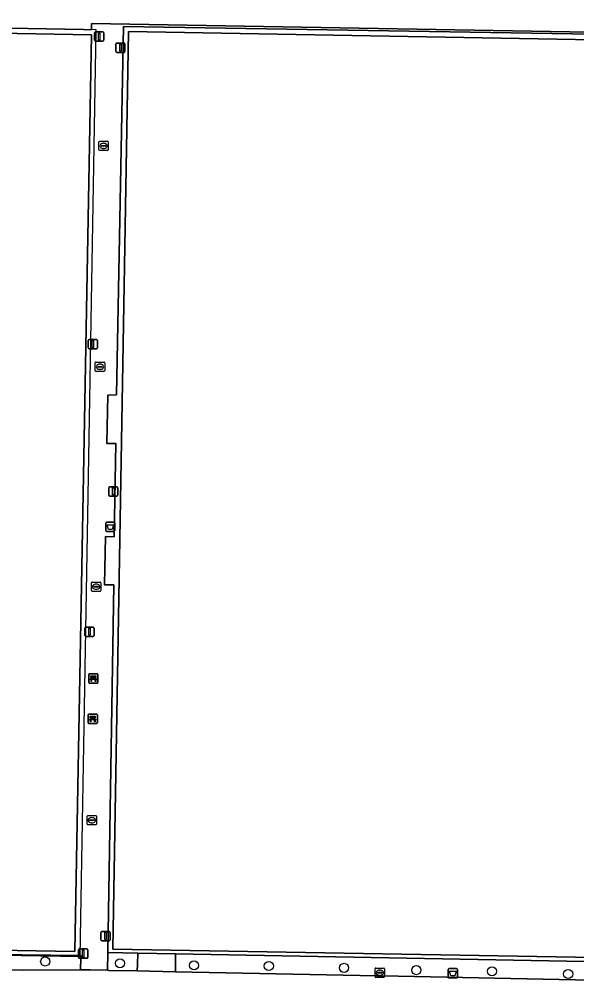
# Model space of a CAD drawing. Extents: x 161477 to 163040, y 383680 to 384871.
# Drawn here: x 161907 to 161966.9, y 384693.7 to 384797 of the extents above; entities that cross this region are included whole.
import ezdxf

# ---------------------------------------------------------------- set-up
doc = ezdxf.new("R2010")
doc.units = 0
for name, color, linetype in [('IMGEO_Afvalbak', 7, 'Continuous'), ('IMGEO_Bank', 7, 'Continuous'), ('IMGEO_Boom', 7, 'Continuous'), ('IMGEO_Groenvoorziening', 7, 'Continuous'), ('IMGEO_Hek', 7, 'Continuous'), ('IMGEO_Kolk', 7, 'Continuous'), ('IMGEO_Lichtmast', 7, 'Continuous'), ('IMGEO_Terreindeel_gesloten', 7, 'Continuous'), ('IMGEO_Voetpad_open', 7, 'Continuous')]:
    doc.layers.add(name, color=color, linetype=linetype)

msp = doc.modelspace()

# ---------------------------------------------------------------- linework, layer by layer
at = {"layer": 'IMGEO_Afvalbak'}
for p, q in [((161916.25, 384742.12), (161916.25, 384742.92)), ((161916.25, 384742.92), (161916.25, 384742.12)), ((161916.35, 384743.02), (161917.13, 384743.02)), ((161917.13, 384743.02), (161916.35, 384743.02)), ((161917.23, 384742.92), (161917.23, 384742.12)), ((161917.23, 384742.12), (161917.23, 384742.92)), ((161917.13, 384742.02), (161916.35, 384742.02)), ((161916.35, 384742.02), (161917.13, 384742.02)), ((161953.05, 384694.2), (161953.05, 384695)), ((161953.05, 384695), (161953.05, 384694.2)), ((161953.15, 384695.1), (161953.93, 384695.1)), ((161953.93, 384695.1), (161953.15, 384695.1)), ((161954.03, 384695), (161954.03, 384694.2)), ((161954.03, 384694.2), (161954.03, 384695)), ((161953.93, 384694.1), (161953.15, 384694.1)), ((161953.15, 384694.1), (161953.93, 384694.1))]:
    msp.add_line(p, q, dxfattribs=at)
for points in [[(161916.39, 384742.73), (161917.09, 384742.73), (161916.94, 384742.26), (161916.54, 384742.26), (161916.39, 384742.73)], [(161953.19, 384694.81), (161953.89, 384694.81), (161953.74, 384694.34), (161953.34, 384694.34), (161953.19, 384694.81)]]:
    msp.add_lwpolyline(points, dxfattribs=at)
for centre, start, end in [((161916.35, 384742.92), 90, 180), ((161916.35, 384742.92), 90, 180), ((161917.13, 384742.92), 0, 90), ((161917.13, 384742.92), 360, 90), ((161916.35, 384742.12), 180, 270), ((161916.35, 384742.12), 180, 270), ((161917.13, 384742.12), 270, 0), ((161917.13, 384742.12), 270, 0), ((161953.15, 384695), 90, 180), ((161953.15, 384695), 90, 180), ((161953.93, 384695), 0, 90), ((161953.93, 384695), 360, 90), ((161953.15, 384694.2), 180, 270), ((161953.15, 384694.2), 180, 270), ((161953.93, 384694.2), 270, 0), ((161953.93, 384694.2), 270, 0)]:
    msp.add_arc(centre, 0.1, start, end, dxfattribs=at)
at = {"layer": 'IMGEO_Bank'}
for p, q in [((161914.42, 384725.82), (161914.42, 384726.67)), ((161914.42, 384726.67), (161914.42, 384725.82)), ((161914.49, 384726.75), (161915.34, 384726.75)), ((161915.34, 384726.75), (161914.49, 384726.75)), ((161914.73, 384726.26), (161914.73, 384726.36)), ((161914.77, 384726.36), (161914.77, 384726.26)), ((161915.06, 384726.37), (161914.78, 384726.37)), ((161915.07, 384726.26), (161915.07, 384726.36)), ((161915.11, 384726.36), (161915.11, 384726.26)), ((161915.42, 384726.68), (161915.42, 384725.83)), ((161915.42, 384725.83), (161915.42, 384726.68)), ((161915.35, 384725.75), (161914.5, 384725.75)), ((161914.5, 384725.75), (161915.35, 384725.75)), ((161915.12, 384726.15), (161914.72, 384726.15)), ((161914.78, 384726.25), (161915.06, 384726.25)), ((161914.35, 384721.49), (161914.35, 384722.34)), ((161914.35, 384722.34), (161914.35, 384721.49)), ((161914.42, 384722.42), (161915.27, 384722.42)), ((161915.27, 384722.42), (161914.42, 384722.42)), ((161915.35, 384722.35), (161915.35, 384721.5)), ((161915.35, 384721.5), (161915.35, 384722.35)), ((161915.28, 384721.42), (161914.43, 384721.42)), ((161914.43, 384721.42), (161915.28, 384721.42)), ((161915.05, 384721.82), (161914.65, 384721.82)), ((161914.66, 384721.93), (161914.66, 384722.03)), ((161914.7, 384722.03), (161914.7, 384721.93)), ((161914.99, 384722.04), (161914.71, 384722.04)), ((161914.71, 384721.92), (161914.99, 384721.92)), ((161915, 384721.93), (161915, 384722.03)), ((161915.04, 384722.03), (161915.04, 384721.93))]:
    msp.add_line(p, q, dxfattribs=at)
for points in [[(161914.72, 384726.37), (161914.64, 384726.37), (161914.64, 384726.53), (161915.2, 384726.53), (161915.2, 384726.37), (161915.12, 384726.37)], [(161914.67, 384726.15), (161914.52, 384726.15), (161914.64, 384726.25), (161914.72, 384726.25)], [(161914.72, 384726.14), (161914.72, 384725.93), (161914.67, 384725.93), (161914.67, 384726.14)], [(161915.12, 384726.25), (161915.2, 384726.25), (161915.31, 384726.15), (161915.17, 384726.15)], [(161915.17, 384726.14), (161915.17, 384725.93), (161915.12, 384725.93), (161915.12, 384726.14)], [(161914.65, 384722.04), (161914.57, 384722.04), (161914.57, 384722.2), (161915.13, 384722.2), (161915.13, 384722.04), (161915.05, 384722.04)], [(161914.6, 384721.82), (161914.45, 384721.82), (161914.57, 384721.92), (161914.65, 384721.92)], [(161914.65, 384721.81), (161914.65, 384721.6), (161914.6, 384721.6), (161914.6, 384721.81)], [(161915.05, 384721.92), (161915.13, 384721.92), (161915.24, 384721.82), (161915.1, 384721.82)], [(161915.1, 384721.81), (161915.1, 384721.6), (161915.05, 384721.6), (161915.05, 384721.81)]]:
    msp.add_lwpolyline(points, dxfattribs=at)
for centre, radius, start, end in [((161914.5, 384726.67), 0.0779, 92.4484, 184.2845), ((161914.5, 384726.67), 0.0779, 92.4484, 184.2845), ((161914.72, 384726.36), 0.00671, 2.8957, 87.1043), ((161914.78, 384726.36), 0.00671, 92.8957, 177.1043), ((161915.06, 384726.36), 0.00671, 2.8957, 87.1043), ((161915.12, 384726.36), 0.00671, 92.8957, 177.1043), ((161915.34, 384726.67), 0.0779, 2.4484, 94.2845), ((161915.34, 384726.67), 0.0779, 2.4484, 94.2845), ((161914.5, 384725.83), 0.0779, 182.4484, 274.2845), ((161914.5, 384725.83), 0.0779, 182.4484, 274.2845), ((161914.67, 384726.14), 0.00671, 2.8957, 87.1043), ((161914.72, 384726.26), 0.00671, 272.8957, 357.1043), ((161914.72, 384726.14), 0.00671, 92.8957, 177.1043), ((161914.78, 384726.26), 0.00671, 182.8957, 267.1043), ((161915.06, 384726.26), 0.00671, 272.8957, 357.1043), ((161915.12, 384726.26), 0.00671, 182.8957, 267.1043), ((161915.12, 384726.14), 0.00671, 2.8957, 87.1043), ((161915.17, 384726.14), 0.00671, 92.8957, 177.1043), ((161915.34, 384725.83), 0.0779, 272.4484, 4.2845), ((161915.34, 384725.83), 0.0779, 272.4484, 4.2845), ((161914.43, 384722.34), 0.0779, 92.4484, 184.2845), ((161914.43, 384722.34), 0.0779, 92.4484, 184.2845), ((161915.27, 384722.34), 0.0779, 2.4484, 94.2845), ((161915.27, 384722.34), 0.0779, 2.4484, 94.2845), ((161914.43, 384721.5), 0.0779, 182.4484, 274.2845), ((161914.43, 384721.5), 0.0779, 182.4484, 274.2845), ((161914.6, 384721.81), 0.00671, 2.8957, 87.1043), ((161914.65, 384722.03), 0.00671, 2.8957, 87.1043), ((161914.65, 384721.93), 0.00671, 272.8957, 357.1043), ((161914.65, 384721.81), 0.00671, 92.8957, 177.1043), ((161914.71, 384722.03), 0.00671, 92.8957, 177.1043), ((161914.71, 384721.93), 0.00671, 182.8957, 267.1043), ((161914.99, 384722.03), 0.00671, 2.8957, 87.1043), ((161914.99, 384721.93), 0.00671, 272.8957, 357.1043), ((161915.05, 384722.03), 0.00671, 92.8957, 177.1043), ((161915.05, 384721.93), 0.00671, 182.8957, 267.1043), ((161915.05, 384721.81), 0.00671, 2.8957, 87.1043), ((161915.1, 384721.81), 0.00671, 92.8957, 177.1043), ((161915.27, 384721.5), 0.0779, 272.4484, 4.2845), ((161915.27, 384721.5), 0.0779, 272.4484, 4.2845)]:
    msp.add_arc(centre, radius, start, end, dxfattribs=at)
at = {"layer": 'IMGEO_Boom'}
for centre in [(161909.75, 384695.87), (161917.78, 384695.67), (161925.74, 384695.45), (161933.77, 384695.39), (161941.85, 384695.18), (161949.62, 384694.94), (161957.74, 384694.81), (161965.93, 384694.53)]:
    msp.add_circle(centre, 0.489, dxfattribs=at)
at = {"layer": 'IMGEO_Groenvoorziening'}
msp.add_lwpolyline([(161811.2, 384683.66), (161850.61, 384682.93), (161851, 384684.79), (161851.15, 384685.51), (161852.98, 384694.71), (161853.21, 384694.71), (161853.22, 384695.39), (161853.89, 384733.09), (161853.45, 384733.1), (161853.54, 384738.1), (161853.99, 384738.09), (161854.31, 384756.02), (161853.88, 384756.03), (161853.97, 384761.11), (161854.4, 384761.1), (161854.99, 384794.31), (161855.02, 384795.73), (161855.04, 384797.02), (161856.17, 384796.95), (161913.86, 384795.91), (161914.73, 384795.9), (161914.74, 384796.55), (161978.44, 384795.44)], dxfattribs=at)
for points in [[(161913.56, 384696.39), (161913.57, 384696.52), (161913.41, 384696.52), (161858.31, 384697.15), (161858.28, 384694.74), (161868.92, 384694.79), (161885.45, 384695.19), (161897.89, 384695.19), (161907.47, 384694.95), (161913.53, 384694.98), (161913.56, 384696.23)], [(161919.69, 384696.77), (161916.48, 384696.83), (161916.44, 384694.92), (161916.6, 384694.91), (161919.63, 384694.85), (161919.65, 384695.55)], [(161923.76, 384696.69), (161919.69, 384696.77), (161919.65, 384695.55), (161919.63, 384694.85), (161923.73, 384694.77), (161923.74, 384695.51)], [(161975.33, 384695.73), (161923.76, 384696.69), (161923.74, 384695.51), (161923.73, 384694.77), (161945.38, 384694.32), (161945.95, 384694.31), (161975.33, 384693.71)]]:
    msp.add_lwpolyline(points, close=True, dxfattribs=at)
at = {"layer": 'IMGEO_Hek'}
msp.add_lwpolyline([(161855.01, 384733.07), (161854.37, 384697.4), (161913.49, 384696.39), (161914.42, 384750), (161915.22, 384795.89), (161856.17, 384796.95), (161855.49, 384761.05)], dxfattribs=at)
at = {"layer": 'IMGEO_Kolk'}
for p, q in [((161915.52, 384783.01), (161915.52, 384783.86)), ((161915.6, 384783.93), (161916.45, 384783.93)), ((161915.78, 384783.43), (161915.78, 384783.44)), ((161916.22, 384783.39), (161915.82, 384783.39)), ((161915.83, 384783.48), (161916.22, 384783.48)), ((161916.01, 384783.71), (161916.04, 384783.71)), ((161916.03, 384783.15), (161916.01, 384783.15)), ((161916.27, 384783.44), (161916.27, 384783.43)), ((161916.52, 384783.86), (161916.52, 384783.01)), ((161916.45, 384782.93), (161915.6, 384782.93)), ((161915.13, 384759.29), (161915.13, 384760.14)), ((161915.21, 384760.22), (161916.06, 384760.22)), ((161915.39, 384759.71), (161915.39, 384759.72)), ((161915.83, 384759.67), (161915.43, 384759.67)), ((161915.44, 384759.76), (161915.83, 384759.76)), ((161915.62, 384759.99), (161915.65, 384759.99)), ((161915.64, 384759.44), (161915.62, 384759.44)), ((161915.88, 384759.72), (161915.88, 384759.71)), ((161916.14, 384760.14), (161916.14, 384759.29)), ((161916.06, 384759.21), (161915.21, 384759.21)), ((161914.72, 384735.68), (161914.72, 384736.53)), ((161914.8, 384736.6), (161915.65, 384736.6)), ((161914.98, 384736.1), (161914.98, 384736.11)), ((161915.42, 384736.06), (161915.02, 384736.06)), ((161915.03, 384736.15), (161915.42, 384736.15)), ((161915.21, 384736.38), (161915.24, 384736.38)), ((161915.23, 384735.82), (161915.21, 384735.82)), ((161915.47, 384736.11), (161915.47, 384736.1)), ((161915.73, 384736.53), (161915.73, 384735.68)), ((161915.65, 384735.6), (161914.8, 384735.6)), ((161914.26, 384710.61), (161914.26, 384711.46)), ((161914.33, 384711.53), (161915.19, 384711.53)), ((161914.52, 384711.03), (161914.52, 384711.04)), ((161914.56, 384711.08), (161914.96, 384711.08)), ((161914.95, 384710.99), (161914.56, 384710.99)), ((161914.75, 384711.31), (161914.77, 384711.31)), ((161915, 384711.04), (161915, 384711.03)), ((161915.26, 384711.46), (161915.26, 384710.61)), ((161915.19, 384710.53), (161914.33, 384710.53)), ((161914.77, 384710.75), (161914.74, 384710.75)), ((161945.18, 384694.24), (161945.18, 384695.09)), ((161945.26, 384695.16), (161946.11, 384695.16)), ((161945.44, 384694.66), (161945.44, 384694.67)), ((161945.88, 384694.62), (161945.48, 384694.62)), ((161945.49, 384694.71), (161945.88, 384694.71)), ((161945.67, 384694.94), (161945.7, 384694.94)), ((161945.69, 384694.38), (161945.67, 384694.38)), ((161945.93, 384694.67), (161945.93, 384694.66)), ((161946.19, 384695.09), (161946.19, 384694.24)), ((161946.11, 384694.16), (161945.26, 384694.16))]:
    msp.add_line(p, q, dxfattribs=at)
for points in [[(161915.52, 384783.01), (161915.52, 384783.86)], [(161915.6, 384783.93), (161916.45, 384783.93)], [(161916.52, 384783.86), (161916.52, 384783.01)], [(161916.45, 384782.93), (161915.6, 384782.93)], [(161915.13, 384759.29), (161915.13, 384760.14)], [(161915.21, 384760.22), (161916.06, 384760.22)], [(161916.14, 384760.14), (161916.14, 384759.29)], [(161916.06, 384759.21), (161915.21, 384759.21)], [(161914.72, 384735.68), (161914.72, 384736.53)], [(161914.8, 384736.6), (161915.65, 384736.6)], [(161915.73, 384736.53), (161915.73, 384735.68)], [(161915.65, 384735.6), (161914.8, 384735.6)], [(161914.26, 384710.61), (161914.26, 384711.46)], [(161914.33, 384711.53), (161915.19, 384711.53)], [(161915.26, 384711.46), (161915.26, 384710.61)], [(161915.19, 384710.53), (161914.33, 384710.53)], [(161945.18, 384694.24), (161945.18, 384695.09)], [(161945.26, 384695.16), (161946.11, 384695.16)], [(161946.19, 384695.09), (161946.19, 384694.24)], [(161946.11, 384694.16), (161945.26, 384694.16)]]:
    msp.add_lwpolyline(points, dxfattribs=at)
for centre, radius, start, end in [((161915.6, 384783.86), 0.0765, 91.552, 178.448), ((161915.6, 384783.86), 0.0765, 91.552, 178.448), ((161915.82, 384783.44), 0.0403, 85.8775, 175.7526), ((161915.82, 384783.43), 0.0366, 178.938, 274.7102), ((161916.23, 384783.44), 0.0386, 1.7309, 96.639), ((161916.22, 384783.43), 0.043, 264.8664, 352.4533), ((161916.45, 384783.86), 0.0765, 1.552, 88.448), ((161916.45, 384783.86), 0.0765, 1.552, 88.448), ((161915.6, 384783.01), 0.0765, 181.552, 268.448), ((161915.6, 384783.01), 0.0765, 181.552, 268.448), ((161916.45, 384783.01), 0.0765, 271.552, 358.448), ((161916.45, 384783.01), 0.0765, 271.552, 358.448), ((161915.21, 384760.14), 0.0765, 91.552, 178.448), ((161915.21, 384760.14), 0.0765, 91.552, 178.448), ((161915.43, 384759.72), 0.0403, 85.8775, 175.7526), ((161915.43, 384759.71), 0.0366, 178.938, 274.7102), ((161915.84, 384759.72), 0.0386, 1.7309, 96.639), ((161915.83, 384759.71), 0.043, 264.8664, 352.4533), ((161916.06, 384760.14), 0.0765, 1.552, 88.448), ((161916.06, 384760.14), 0.0765, 1.552, 88.448), ((161915.21, 384759.29), 0.0765, 181.552, 268.448), ((161915.21, 384759.29), 0.0765, 181.552, 268.448), ((161916.06, 384759.29), 0.0765, 271.552, 358.448), ((161916.06, 384759.29), 0.0765, 271.552, 358.448), ((161914.8, 384736.53), 0.0765, 91.552, 178.448), ((161914.8, 384736.53), 0.0765, 91.552, 178.448), ((161914.8, 384735.68), 0.0765, 181.552, 268.448), ((161914.8, 384735.68), 0.0765, 181.552, 268.448), ((161915.02, 384736.11), 0.0403, 85.8775, 175.7526), ((161915.02, 384736.1), 0.0366, 178.938, 274.7102), ((161915.43, 384736.11), 0.0386, 1.7309, 96.639), ((161915.42, 384736.1), 0.043, 264.8664, 352.4533), ((161915.65, 384736.53), 0.0765, 1.552, 88.448), ((161915.65, 384736.53), 0.0765, 1.552, 88.448), ((161915.65, 384735.68), 0.0765, 271.552, 358.448), ((161915.65, 384735.68), 0.0765, 271.552, 358.448), ((161914.33, 384711.46), 0.0765, 91.552, 178.448), ((161914.33, 384711.46), 0.0765, 91.552, 178.448), ((161914.56, 384711.04), 0.0403, 85.8775, 175.7526), ((161914.55, 384711.03), 0.0366, 178.938, 274.7102), ((161914.96, 384711.03), 0.043, 264.8664, 352.4533), ((161914.96, 384711.04), 0.0386, 1.7309, 96.639), ((161915.18, 384711.46), 0.0765, 1.552, 88.448), ((161915.18, 384711.46), 0.0765, 1.552, 88.448), ((161914.33, 384710.61), 0.0765, 181.552, 268.448), ((161914.33, 384710.61), 0.0765, 181.552, 268.448), ((161915.18, 384710.61), 0.0765, 271.552, 358.448), ((161915.18, 384710.61), 0.0765, 271.552, 358.448), ((161945.26, 384695.09), 0.0765, 91.552, 178.448), ((161945.26, 384695.09), 0.0765, 91.552, 178.448), ((161945.48, 384694.67), 0.0403, 85.8775, 175.7526), ((161945.48, 384694.66), 0.0366, 178.938, 274.7102), ((161945.89, 384694.67), 0.0386, 1.7309, 96.639), ((161945.88, 384694.66), 0.043, 264.8664, 352.4533), ((161946.11, 384695.09), 0.0765, 1.552, 88.448), ((161946.11, 384695.09), 0.0765, 1.552, 88.448), ((161945.26, 384694.24), 0.0765, 181.552, 268.448), ((161945.26, 384694.24), 0.0765, 181.552, 268.448), ((161946.11, 384694.24), 0.0765, 271.552, 358.448), ((161946.11, 384694.24), 0.0765, 271.552, 358.448)]:
    msp.add_arc(centre, radius, start, end, dxfattribs=at)
for centre, major_axis, ratio, start_param, end_param in [((161916.01, 384783.43), (-0.387, 0.002), 0.722429, 4.712389, 7.853982), ((161916.03, 384783.43), (-0.39, 0.002), 0.717154, 1.570796, 4.712389), ((161915.62, 384759.71), (-0.387, 0.002), 0.722429, 4.712389, 7.853982), ((161915.65, 384759.71), (-0.39, 0.002), 0.717154, 1.570796, 4.712389), ((161915.21, 384736.1), (-0.387, 0.002), 0.722429, 4.712389, 7.853982), ((161915.24, 384736.1), (-0.39, 0.002), 0.717154, 1.570796, 4.712389), ((161914.75, 384711.03), (-0.387, 0.002), 0.722429, 4.712389, 7.853982), ((161914.77, 384711.03), (-0.39, 0.002), 0.717154, 1.570796, 4.712389), ((161945.67, 384694.66), (-0.387, 0.002), 0.722429, 4.712389, 7.853982), ((161945.7, 384694.66), (-0.39, 0.002), 0.717154, 1.570796, 4.712389)]:
    msp.add_ellipse(centre, major_axis=major_axis, ratio=ratio, start_param=start_param, end_param=end_param, dxfattribs=at)
at = {"layer": 'IMGEO_Lichtmast'}
for p, q in [((161915.05, 384794.76), (161915.05, 384795.56)), ((161915.05, 384795.56), (161915.05, 384794.76)), ((161915.15, 384795.66), (161915.93, 384795.66)), ((161915.93, 384795.66), (161915.15, 384795.66)), ((161916.03, 384795.56), (161916.03, 384794.76)), ((161916.03, 384794.76), (161916.03, 384795.56)), ((161915.93, 384794.66), (161915.15, 384794.66)), ((161915.15, 384794.66), (161915.93, 384794.66)), ((161917.34, 384793.57), (161917.34, 384794.37)), ((161917.34, 384794.37), (161917.34, 384793.57)), ((161917.44, 384794.47), (161918.22, 384794.47)), ((161918.22, 384794.47), (161917.44, 384794.47)), ((161918.32, 384794.37), (161918.32, 384793.57)), ((161918.32, 384793.57), (161918.32, 384794.37)), ((161918.22, 384793.47), (161917.44, 384793.47)), ((161917.44, 384793.47), (161918.22, 384793.47)), ((161914.37, 384761.74), (161914.37, 384762.54)), ((161914.37, 384762.54), (161914.37, 384761.74)), ((161914.47, 384762.64), (161915.25, 384762.64)), ((161915.25, 384762.64), (161914.47, 384762.64)), ((161915.35, 384762.54), (161915.35, 384761.74)), ((161915.35, 384761.74), (161915.35, 384762.54)), ((161915.25, 384761.64), (161914.47, 384761.64)), ((161914.47, 384761.64), (161915.25, 384761.64)), ((161916.57, 384745.92), (161916.57, 384746.72)), ((161916.57, 384746.72), (161916.57, 384745.92)), ((161916.67, 384746.82), (161917.45, 384746.82)), ((161917.45, 384746.82), (161916.67, 384746.82)), ((161917.55, 384746.72), (161917.55, 384745.92)), ((161917.55, 384745.92), (161917.55, 384746.72)), ((161917.45, 384745.82), (161916.67, 384745.82)), ((161916.67, 384745.82), (161917.45, 384745.82)), ((161914.02, 384730.86), (161914.02, 384731.66)), ((161914.02, 384731.66), (161914.02, 384730.86)), ((161914.12, 384731.76), (161914.9, 384731.76)), ((161914.9, 384731.76), (161914.12, 384731.76)), ((161915, 384731.66), (161915, 384730.86)), ((161915, 384730.86), (161915, 384731.66)), ((161914.9, 384730.76), (161914.12, 384730.76)), ((161914.12, 384730.76), (161914.9, 384730.76)), ((161915.73, 384698.19), (161915.73, 384698.99)), ((161915.73, 384698.99), (161915.73, 384698.19)), ((161915.83, 384699.09), (161916.61, 384699.09)), ((161916.61, 384699.09), (161915.83, 384699.09)), ((161916.71, 384698.99), (161916.71, 384698.19)), ((161916.71, 384698.19), (161916.71, 384698.99)), ((161916.61, 384698.09), (161915.83, 384698.09)), ((161915.83, 384698.09), (161916.61, 384698.09)), ((161913.34, 384696.31), (161913.34, 384697.11)), ((161913.34, 384697.11), (161913.34, 384696.31)), ((161913.44, 384697.21), (161914.22, 384697.21)), ((161914.22, 384697.21), (161913.44, 384697.21)), ((161914.32, 384697.11), (161914.32, 384696.31)), ((161914.32, 384696.31), (161914.32, 384697.11)), ((161914.22, 384696.21), (161913.44, 384696.21)), ((161913.44, 384696.21), (161914.22, 384696.21))]:
    msp.add_line(p, q, dxfattribs=at)
for points in [[(161915.46, 384795.54), (161915.62, 384795.54), (161915.62, 384794.79), (161915.46, 384794.79), (161915.46, 384795.54)], [(161917.75, 384794.35), (161917.9, 384794.35), (161917.9, 384793.6), (161917.75, 384793.6), (161917.75, 384794.35)], [(161914.78, 384762.52), (161914.93, 384762.52), (161914.93, 384761.77), (161914.78, 384761.77), (161914.78, 384762.52)], [(161916.99, 384746.7), (161917.14, 384746.7), (161917.14, 384745.95), (161916.99, 384745.95), (161916.99, 384746.7)], [(161914.43, 384731.64), (161914.59, 384731.64), (161914.59, 384730.89), (161914.43, 384730.89), (161914.43, 384731.64)], [(161916.14, 384698.97), (161916.3, 384698.97), (161916.3, 384698.22), (161916.14, 384698.22), (161916.14, 384698.97)], [(161913.75, 384697.09), (161913.9, 384697.09), (161913.9, 384696.34), (161913.75, 384696.34), (161913.75, 384697.09)]]:
    msp.add_lwpolyline(points, dxfattribs=at)
for centre, start, end in [((161915.15, 384795.56), 90, 180), ((161915.15, 384795.56), 90, 180), ((161915.93, 384795.56), 0, 90), ((161915.93, 384795.56), 360, 90), ((161915.15, 384794.76), 180, 270), ((161915.15, 384794.76), 180, 270), ((161915.93, 384794.76), 270, 0), ((161915.93, 384794.76), 270, 0), ((161917.44, 384794.37), 90, 180), ((161917.44, 384794.37), 90, 180), ((161917.44, 384793.57), 180, 270), ((161917.44, 384793.57), 180, 270), ((161918.22, 384794.37), 0, 90), ((161918.22, 384794.37), 360, 90), ((161918.22, 384793.57), 270, 0), ((161918.22, 384793.57), 270, 0), ((161914.47, 384762.54), 90, 180), ((161914.47, 384762.54), 90, 180), ((161915.25, 384762.54), 0, 90), ((161915.25, 384762.54), 360, 90), ((161914.47, 384761.74), 180, 270), ((161914.47, 384761.74), 180, 270), ((161915.25, 384761.74), 270, 0), ((161915.25, 384761.74), 270, 0), ((161916.67, 384746.72), 90, 180), ((161916.67, 384746.72), 90, 180), ((161917.45, 384746.72), 0, 90), ((161917.45, 384746.72), 360, 90), ((161916.67, 384745.92), 180, 270), ((161916.67, 384745.92), 180, 270), ((161917.45, 384745.92), 270, 0), ((161917.45, 384745.92), 270, 0), ((161914.12, 384731.66), 90, 180), ((161914.12, 384731.66), 90, 180), ((161914.9, 384731.66), 0, 90), ((161914.9, 384731.66), 360, 90), ((161914.12, 384730.86), 180, 270), ((161914.12, 384730.86), 180, 270), ((161914.9, 384730.86), 270, 0), ((161914.9, 384730.86), 270, 0), ((161915.83, 384698.99), 90, 180), ((161915.83, 384698.99), 90, 180), ((161916.61, 384698.99), 0, 90), ((161916.61, 384698.99), 360, 90), ((161915.83, 384698.19), 180, 270), ((161915.83, 384698.19), 180, 270), ((161916.61, 384698.19), 270, 0), ((161916.61, 384698.19), 270, 0), ((161913.44, 384697.11), 90, 180), ((161913.44, 384697.11), 90, 180), ((161914.22, 384697.11), 0, 90), ((161914.22, 384697.11), 360, 90), ((161913.44, 384696.31), 180, 270), ((161913.44, 384696.31), 180, 270), ((161914.22, 384696.31), 270, 0), ((161914.22, 384696.31), 270, 0)]:
    msp.add_arc(centre, 0.1, start, end, dxfattribs=at)
at = {"layer": 'IMGEO_Terreindeel_gesloten'}
for points in [[(161913.89, 384750), (161914.71, 384795.36), (161856.71, 384796.37), (161855.87, 384750), (161854.93, 384697.95), (161912.94, 384696.94)], [(161917, 384697.19), (161975, 384696.2), (161976.72, 384794.67), (161918.7, 384795.71)]]:
    msp.add_lwpolyline(points, close=True, dxfattribs=at)
at = {"layer": 'IMGEO_Voetpad_open'}
for points in [[(161978.44, 384795.44), (161914.74, 384796.55), (161914.73, 384795.9), (161913.86, 384795.91), (161856.17, 384796.95)], [(161858.31, 384697.15), (161913.41, 384696.52), (161913.57, 384696.52), (161913.56, 384696.39), (161913.56, 384696.23), (161913.53, 384694.98), (161914.59, 384694.96), (161916.44, 384694.92), (161916.48, 384696.83), (161917.13, 384736.31), (161916.11, 384736.3), (161916.21, 384741.49), (161917.15, 384741.46), (161917.33, 384751.47), (161916.36, 384751.47), (161916.47, 384756.68), (161917.42, 384756.69), (161918.15, 384796.25), (161977.3, 384795.27)], [(161975.33, 384693.71), (161945.95, 384694.31), (161945.38, 384694.32), (161923.73, 384694.77), (161919.63, 384694.85), (161916.6, 384694.91), (161916.44, 384694.92), (161914.59, 384694.96), (161913.53, 384694.98), (161907.47, 384694.95), (161897.89, 384695.19), (161885.45, 384695.19), (161868.92, 384694.79), (161858.28, 384694.74), (161855.46, 384694.73), (161854.24, 384694.73), (161853.21, 384694.71), (161852.98, 384694.71), (161851.15, 384685.51)]]:
    msp.add_lwpolyline(points, dxfattribs=at)
for points in [[(161855.87, 384750), (161856.71, 384796.37), (161914.71, 384795.36), (161913.89, 384750), (161912.94, 384696.94), (161854.93, 384697.95)], [(161977.07, 384782.57), (161977.24, 384791.77), (161977.3, 384795.27), (161918.15, 384796.25), (161917.42, 384756.69), (161916.47, 384756.68), (161916.36, 384751.47), (161917.33, 384751.47), (161917.15, 384741.46), (161916.21, 384741.49), (161916.11, 384736.3), (161917.13, 384736.31), (161916.48, 384696.83), (161919.69, 384696.77), (161923.76, 384696.69), (161975.33, 384695.73), (161975.59, 384695.73), (161975.93, 384718.08), (161976.39, 384743.07), (161976.76, 384763.85)], [(161975, 384696.2), (161917, 384697.19), (161918.7, 384795.71), (161976.72, 384794.67)]]:
    msp.add_lwpolyline(points, close=True, dxfattribs=at)

doc.saveas('drawing.dxf')
